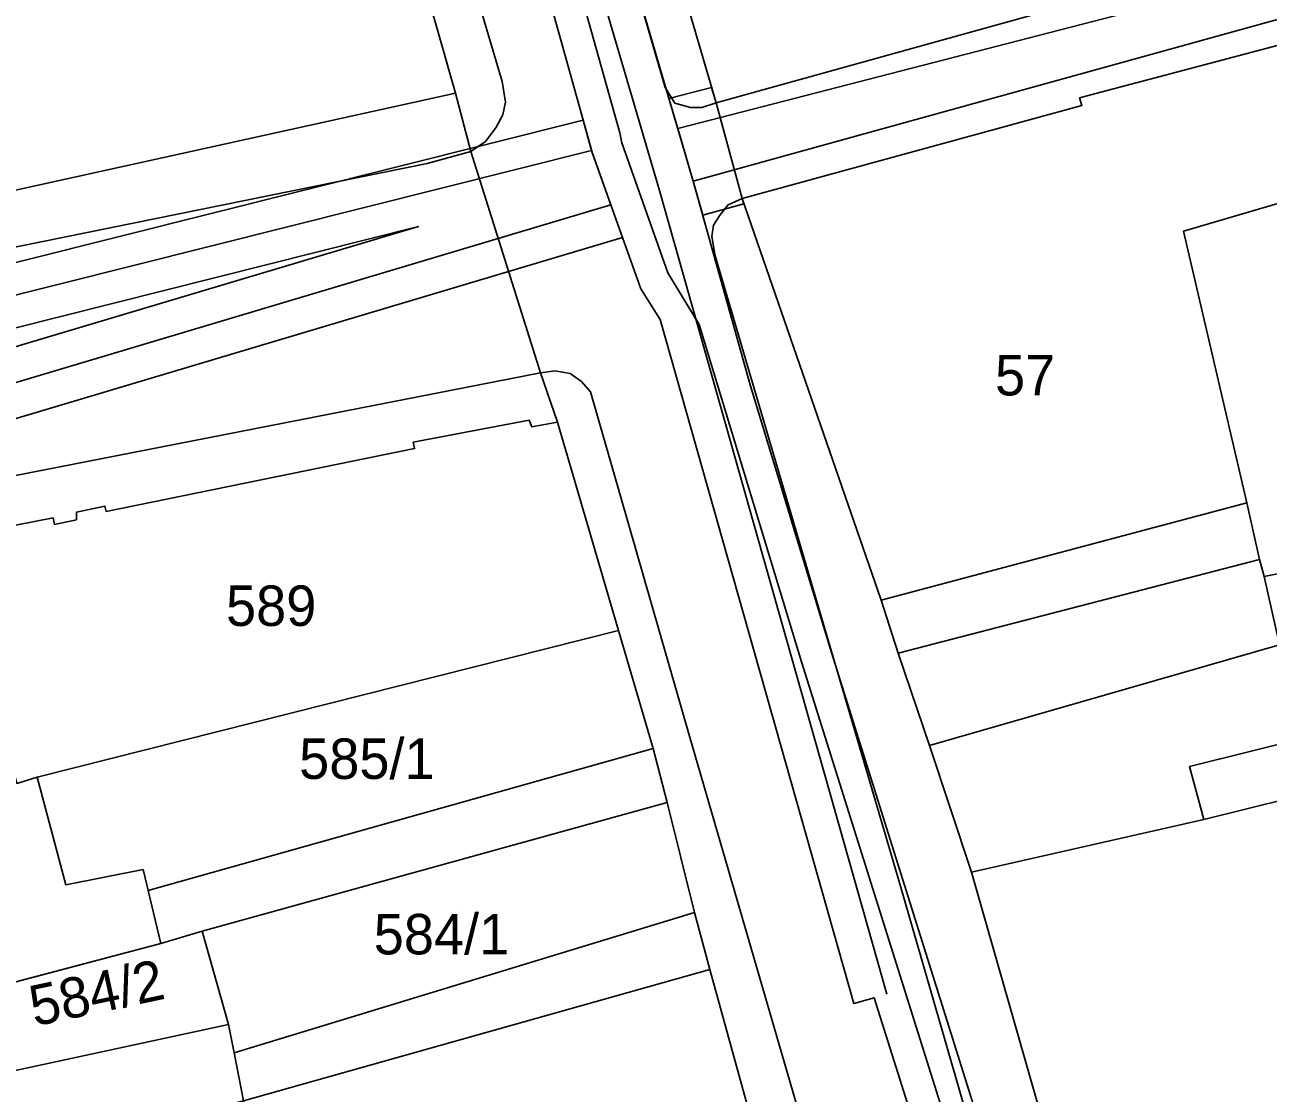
# Model space of a CAD drawing. Extents: x -263423 to -261326, y -1240067 to -1237864.
# Drawn here: x -263048.7 to -262987.3, y -1239345.8 to -1239293 of the extents above; entities that cross this region are included whole.
import ezdxf

# ---------------------------------------------------------------- set-up
doc = ezdxf.new("R2010")
doc.units = 0
for name, color, linetype in [('body_kn', 7, 'Continuous'), ('kladpar_druhypozemkov', 7, 'Continuous'), ('kladpar_hranice', 7, 'Continuous'), ('kladpar_parcelnecisla', 7, 'Continuous'), ('kladpar_plochy', 7, 'Continuous'), ('tarchy_linie', 7, 'Continuous'), ('zappar_hrandruhpozemk', 7, 'Continuous')]:
    doc.layers.add(name, color=color, linetype=linetype)

msp = doc.modelspace()

# ---------------------------------------------------------------- linework, layer by layer
at = {"layer": 'body_kn'}
for p, q in [((-263025.11, -1239295.8), (-263025.11, -1239295.8)), ((-263027.41, -1239296.38), (-263027.41, -1239296.38)), ((-263017.06, -1239296.1), (-263017.06, -1239296.1)), ((-263014.76, -1239296.09), (-263014.76, -1239296.09)), ((-263024.94, -1239296.82), (-263024.94, -1239296.82)), ((-263016.87, -1239296.63), (-263016.87, -1239296.63)), ((-263016.57, -1239296.87), (-263016.57, -1239296.87)), ((-263015.81, -1239297.08), (-263015.81, -1239297.08)), ((-263015.24, -1239297.09), (-263015.24, -1239297.09)), ((-263014.54, -1239296.85), (-263014.54, -1239296.85)), ((-262996.58, -1239296.61), (-262996.58, -1239296.61)), ((-262996.46, -1239296.99), (-262996.46, -1239296.99)), ((-263025.08, -1239297.45), (-263025.08, -1239297.45)), ((-263021.11, -1239297.7), (-263021.11, -1239297.7)), ((-263025.42, -1239298.08), (-263025.42, -1239298.08)), ((-263019.3, -1239298.33), (-263019.3, -1239298.33)), ((-263016.43, -1239298.12), (-263016.43, -1239298.12)), ((-263016.43, -1239298.12), (-263016.43, -1239298.12)), ((-263025.94, -1239298.77), (-263025.94, -1239298.77)), ((-263019.19, -1239298.83), (-263019.19, -1239298.83)), ((-263026.65, -1239299.26), (-263026.65, -1239299.26)), ((-263026.65, -1239299.26), (-263026.65, -1239299.26)), ((-263020.69, -1239299.21), (-263020.69, -1239299.21)), ((-263020.69, -1239299.21), (-263020.69, -1239299.21)), ((-263020.65, -1239299.35), (-263020.65, -1239299.35)), ((-263028.82, -1239299.85), (-263028.82, -1239299.85)), ((-263015.67, -1239300.72), (-263015.67, -1239300.72)), ((-263015.67, -1239300.73), (-263015.67, -1239300.73)), ((-263015.67, -1239300.73), (-263015.67, -1239300.73)), ((-263017.34, -1239301.19), (-263017.34, -1239301.19)), ((-263017.34, -1239301.19), (-263017.34, -1239301.19)), ((-263019.74, -1239301.9), (-263019.74, -1239301.9)), ((-263019.74, -1239301.9), (-263019.74, -1239301.9)), ((-263013.95, -1239301.89), (-263013.95, -1239301.89)), ((-263013.25, -1239301.58), (-263013.25, -1239301.58)), ((-263013.25, -1239301.58), (-263013.25, -1239301.58)), ((-263013.16, -1239301.85), (-263013.16, -1239301.85)), ((-263013.16, -1239301.85), (-263013.16, -1239301.85)), ((-263015.2, -1239302.41), (-263015.2, -1239302.41)), ((-263014.34, -1239302.39), (-263014.34, -1239302.39)), ((-263029.25, -1239302.97), (-263029.25, -1239302.97)), ((-263014.67, -1239302.89), (-263014.67, -1239302.89)), ((-262991.45, -1239303.2), (-262991.45, -1239303.2)), ((-263019.16, -1239303.51), (-263019.16, -1239303.51)), ((-263014.75, -1239303.46), (-263014.75, -1239303.46)), ((-263014.58, -1239304.41), (-263014.58, -1239304.41)), ((-263016.92, -1239305.25), (-263016.92, -1239305.25)), ((-263018.25, -1239306.05), (-263018.25, -1239306.05)), ((-263017.3, -1239307.56), (-263017.3, -1239307.56)), ((-263015.38, -1239307.81), (-263015.38, -1239307.81)), ((-263023.21, -1239310.2), (-263023.21, -1239310.2)), ((-263023.21, -1239310.2), (-263023.21, -1239310.2)), ((-263022.51, -1239310.09), (-263022.51, -1239310.09)), ((-263021.75, -1239310.23), (-263021.75, -1239310.23)), ((-263021.19, -1239310.62), (-263021.19, -1239310.62)), ((-263020.75, -1239311.14), (-263020.75, -1239311.14)), ((-263012.86, -1239310.78), (-263012.86, -1239310.78)), ((-263023.77, -1239312.54), (-263023.77, -1239312.54)), ((-263023.65, -1239312.86), (-263023.65, -1239312.86)), ((-263022.37, -1239312.63), (-263022.37, -1239312.63)), ((-263029.5, -1239313.62), (-263029.5, -1239313.62)), ((-263029.44, -1239313.94), (-263029.44, -1239313.94)), ((-262988.32, -1239316.61), (-262988.32, -1239316.61)), ((-262988.32, -1239316.61), (-262988.32, -1239316.61)), ((-263047.29, -1239317.36), (-263047.29, -1239317.36)), ((-263046.14, -1239317.07), (-263046.14, -1239317.07)), ((-263044.74, -1239316.78), (-263044.74, -1239316.78)), ((-263044.74, -1239316.78), (-263044.74, -1239316.78)), ((-263044.68, -1239317.04), (-263044.68, -1239317.04)), ((-263047.23, -1239317.68), (-263047.23, -1239317.68)), ((-263046.15, -1239317.45), (-263046.15, -1239317.45)), ((-262987.68, -1239319.42), (-262987.68, -1239319.42)), ((-262987.68, -1239319.42), (-262987.68, -1239319.42)), ((-262987.45, -1239320.25), (-262987.45, -1239320.25)), ((-262987.45, -1239320.25), (-262987.45, -1239320.25)), ((-263006.38, -1239321.43), (-263006.38, -1239321.43)), ((-263006.38, -1239321.43), (-263006.38, -1239321.43)), ((-263019.36, -1239322.93), (-263019.36, -1239322.93)), ((-263019.36, -1239322.93), (-263019.36, -1239322.93)), ((-263008.84, -1239324.01), (-263008.84, -1239324.01)), ((-263005.55, -1239324.05), (-263005.55, -1239324.05)), ((-263010.32, -1239324.47), (-263010.32, -1239324.47)), ((-263015.86, -1239328.15), (-263015.86, -1239328.15)), ((-263017.65, -1239328.75), (-263017.65, -1239328.75)), ((-263017.65, -1239328.75), (-263017.65, -1239328.75)), ((-263004, -1239328.6), (-263004, -1239328.6)), ((-262991.15, -1239329.64), (-262991.15, -1239329.64)), ((-263048.08, -1239330.18), (-263048.08, -1239330.18)), ((-263016.95, -1239331.43), (-263016.95, -1239331.43)), ((-263016.95, -1239331.43), (-263016.95, -1239331.43)), ((-262990.44, -1239332.26), (-262990.44, -1239332.26)), ((-263042.85, -1239334.74), (-263042.85, -1239334.74)), ((-263001.92, -1239334.87), (-263001.92, -1239334.87)), ((-263046.67, -1239335.49), (-263046.67, -1239335.49)), ((-263042.61, -1239335.77), (-263042.61, -1239335.77)), ((-263005.43, -1239335.56), (-263005.43, -1239335.56)), ((-263015.61, -1239336.86), (-263015.61, -1239336.86)), ((-263039.93, -1239337.79), (-263039.93, -1239337.79)), ((-263041.97, -1239338.39), (-263041.97, -1239338.39)), ((-263041.97, -1239338.39), (-263041.97, -1239338.39)), ((-263014.84, -1239339.67), (-263014.84, -1239339.67)), ((-263014.84, -1239339.67), (-263014.84, -1239339.67)), ((-263006.72, -1239341.08), (-263006.72, -1239341.08)), ((-263006.1, -1239340.89), (-263006.1, -1239340.89)), ((-263007.74, -1239341.35), (-263007.74, -1239341.35)), ((-263038.64, -1239342.4), (-263038.64, -1239342.4)), ((-263038.64, -1239342.4), (-263038.64, -1239342.4)), ((-263038.35, -1239343.8), (-263038.35, -1239343.8)), ((-263038.35, -1239343.8), (-263038.35, -1239343.8))]:
    msp.add_line(p, q, dxfattribs=at)
at = {"layer": 'kladpar_druhypozemkov'}
for p, q in [((-262999.56, -1239309.21), (-262999.56, -1239309.21)), ((-263036.87, -1239320.6), (-263036.87, -1239320.6)), ((-263031.17, -1239327.9), (-263031.17, -1239327.9)), ((-263027.27, -1239336.7), (-263027.27, -1239336.7))]:
    msp.add_line(p, q, dxfattribs=at)
at = {"layer": 'kladpar_hranice'}
for points in [[(-263096.55, -1239289.29), (-263050.66, -1239278.61), (-263051.53, -1239274.75), (-263048.53, -1239274.04), (-263049.83, -1239268.51), (-263053.08, -1239269.2), (-263055.87, -1239257.45), (-263054.98, -1239257.21), (-263040.12, -1239253.72), (-263038.31, -1239258.15), (-263027.41, -1239296.38), (-263069.94, -1239305.75), (-263095.43, -1239310.79), (-263095.55, -1239310.47), (-263096.38, -1239301.87), (-263096.18, -1239301.56), (-263096.19, -1239301.34), (-263096.55, -1239289.29)], [(-262995.68, -1239408.97), (-262996.38, -1239406.35), (-262997.59, -1239400.8), (-262999.25, -1239395.11), (-262999.89, -1239392.81), (-263001.49, -1239387.43), (-263003.72, -1239379.38), (-263004.37, -1239377.14), (-263005.73, -1239372.53), (-263006.2, -1239370.75), (-263007.67, -1239365.63), (-263012.43, -1239348.37), (-263013.14, -1239345.88), (-263014.84, -1239339.67), (-263015.61, -1239336.86), (-263016.95, -1239331.43), (-263017.65, -1239328.75), (-263019.36, -1239322.93), (-263022.37, -1239312.63), (-263023.21, -1239310.2), (-263026.65, -1239299.26), (-263027.41, -1239296.38), (-263038.31, -1239258.15)], [(-262990.52, -1239283.97), (-262988.49, -1239289.6), (-263014.54, -1239296.85), (-263016.01, -1239291.8), (-262990.52, -1239283.97)], [(-262969.9, -1239289.82), (-262981.84, -1239293.12), (-262981.96, -1239292.73), (-262996.58, -1239296.61), (-262996.46, -1239296.99), (-263013.25, -1239301.58), (-263014.54, -1239296.85), (-262988.49, -1239289.6)], [(-262981.96, -1239292.73), (-262981.84, -1239293.12), (-262969.9, -1239289.82), (-262967.8, -1239289.42), (-262961.85, -1239313.44), (-262969.39, -1239315.56), (-262979.22, -1239318.08), (-262986.1, -1239319.71), (-262986.05, -1239319.97), (-262987.45, -1239320.25), (-262986.7, -1239323.64), (-263004, -1239328.6), (-263005.55, -1239324.05), (-263006.38, -1239321.43), (-263013.25, -1239301.58), (-262996.46, -1239296.99), (-262996.58, -1239296.61), (-262981.96, -1239292.73)], [(-263016.01, -1239291.8), (-263014.54, -1239296.85), (-263013.25, -1239301.58), (-263006.38, -1239321.43), (-263005.55, -1239324.05), (-263004, -1239328.6), (-263001.92, -1239334.87), (-262997.44, -1239350.54), (-262997.64, -1239350.79), (-262994.87, -1239360.38), (-262994.62, -1239360.7), (-262990.33, -1239376.43), (-262987.07, -1239389.65), (-262986.78, -1239390.87), (-262985.62, -1239395.85), (-262980.74, -1239413.68)], [(-263069.94, -1239305.75), (-263027.41, -1239296.38), (-263026.65, -1239299.26), (-263023.21, -1239310.2), (-263022.37, -1239312.63), (-263023.65, -1239312.86), (-263023.77, -1239312.54), (-263029.5, -1239313.62), (-263029.44, -1239313.94), (-263044.68, -1239317.04), (-263044.74, -1239316.78), (-263046.14, -1239317.07), (-263046.15, -1239317.45), (-263047.23, -1239317.68), (-263047.29, -1239317.36), (-263052, -1239318.28)], [(-263044.74, -1239316.78), (-263044.68, -1239317.04), (-263029.44, -1239313.94), (-263029.5, -1239313.62), (-263023.77, -1239312.54), (-263023.65, -1239312.86), (-263022.37, -1239312.63), (-263019.36, -1239322.93), (-263048.08, -1239330.18), (-263049.1, -1239330.48), (-263049.62, -1239328.31), (-263050.38, -1239325.24), (-263052, -1239318.28), (-263047.29, -1239317.36), (-263047.23, -1239317.68), (-263046.15, -1239317.45), (-263046.14, -1239317.07), (-263044.74, -1239316.78)], [(-262984.06, -1239330.69), (-262990.44, -1239332.26), (-263001.92, -1239334.87), (-263004, -1239328.6), (-262986.7, -1239323.64), (-262987.45, -1239320.25), (-262986.05, -1239319.97)], [(-263019.36, -1239322.93), (-263017.65, -1239328.75), (-263016.95, -1239331.43), (-263039.93, -1239337.79), (-263041.97, -1239338.39), (-263042.61, -1239335.77), (-263042.85, -1239334.74), (-263046.67, -1239335.49), (-263048.08, -1239330.18), (-263019.36, -1239322.93)], [(-263049.1, -1239330.48), (-263048.08, -1239330.18), (-263046.67, -1239335.49), (-263042.85, -1239334.74), (-263042.61, -1239335.77), (-263041.97, -1239338.39), (-263055.06, -1239341.85), (-263063.61, -1239344.02), (-263071.45, -1239345.43), (-263072.18, -1239341.54), (-263073.22, -1239336.63), (-263067.47, -1239335.1)], [(-262973.13, -1239373.05), (-262990.33, -1239376.43), (-262994.62, -1239360.7), (-262994.87, -1239360.38), (-262997.64, -1239350.79), (-262997.44, -1239350.54), (-263001.92, -1239334.87), (-262990.44, -1239332.26), (-262984.06, -1239330.69)], [(-263016.95, -1239331.43), (-263015.61, -1239336.86), (-263014.84, -1239339.67), (-263037.89, -1239346.16), (-263038.35, -1239343.8), (-263038.64, -1239342.4), (-263039.93, -1239337.79), (-263016.95, -1239331.43)], [(-263041.97, -1239338.39), (-263039.93, -1239337.79), (-263038.64, -1239342.4), (-263038.35, -1239343.8), (-263037.89, -1239346.16), (-263045.09, -1239347.93), (-263061.69, -1239352), (-263062.8, -1239347.53), (-263063.61, -1239344.02), (-263055.06, -1239341.85), (-263041.97, -1239338.39)], [(-263014.84, -1239339.67), (-263013.14, -1239345.88), (-263012.43, -1239348.37), (-263007.67, -1239365.63), (-263024.76, -1239369.52), (-263025.93, -1239359.07), (-263030.58, -1239359.67), (-263032.09, -1239353.53), (-263026.86, -1239352.31), (-263027.5, -1239349.82), (-263027.74, -1239349.12), (-263037, -1239351.58), (-263037.89, -1239346.16), (-263014.84, -1239339.67)]]:
    msp.add_lwpolyline(points, dxfattribs=at)
at = {"layer": 'kladpar_plochy'}
for p, q in [((-263049.1, -1239330.48), (-263048.08, -1239330.18)), ((-263048.08, -1239330.18), (-263046.67, -1239335.49)), ((-263046.67, -1239335.49), (-263042.85, -1239334.74)), ((-263042.85, -1239334.74), (-263042.61, -1239335.77)), ((-263042.61, -1239335.77), (-263041.97, -1239338.39)), ((-263041.97, -1239338.39), (-263055.06, -1239341.85))]:
    msp.add_line(p, q, dxfattribs=at)
for points in [[(-263096.55, -1239289.29), (-263050.66, -1239278.61), (-263051.53, -1239274.75), (-263048.53, -1239274.04), (-263049.83, -1239268.51), (-263053.08, -1239269.2), (-263055.87, -1239257.45), (-263054.98, -1239257.21), (-263040.12, -1239253.72), (-263038.31, -1239258.15), (-263027.41, -1239296.38), (-263069.94, -1239305.75), (-263095.43, -1239310.79), (-263095.55, -1239310.47), (-263096.38, -1239301.87), (-263096.18, -1239301.56), (-263096.19, -1239301.34)], [(-262990.52, -1239283.97), (-262988.49, -1239289.6), (-263014.54, -1239296.85), (-263016.01, -1239291.8)], [(-262981.96, -1239292.73), (-262981.84, -1239293.12), (-262969.9, -1239289.82), (-262967.8, -1239289.42), (-262961.85, -1239313.44), (-262969.39, -1239315.56), (-262979.22, -1239318.08), (-262986.1, -1239319.71), (-262986.05, -1239319.97), (-262987.45, -1239320.25), (-262986.7, -1239323.64), (-263004, -1239328.6), (-263005.55, -1239324.05), (-263006.38, -1239321.43), (-263013.25, -1239301.58), (-262996.46, -1239296.99), (-262996.58, -1239296.61)], [(-263044.74, -1239316.78), (-263044.68, -1239317.04), (-263029.44, -1239313.94), (-263029.5, -1239313.62), (-263023.77, -1239312.54), (-263023.65, -1239312.86), (-263022.37, -1239312.63), (-263019.36, -1239322.93), (-263048.08, -1239330.18), (-263049.1, -1239330.48), (-263049.62, -1239328.31), (-263050.38, -1239325.24), (-263052, -1239318.28), (-263047.29, -1239317.36), (-263047.23, -1239317.68), (-263046.15, -1239317.45), (-263046.14, -1239317.07)], [(-263019.36, -1239322.93), (-263017.65, -1239328.75), (-263016.95, -1239331.43), (-263039.93, -1239337.79), (-263041.97, -1239338.39), (-263042.61, -1239335.77), (-263042.85, -1239334.74), (-263046.67, -1239335.49), (-263048.08, -1239330.18)], [(-263016.95, -1239331.43), (-263015.61, -1239336.86), (-263014.84, -1239339.67), (-263037.89, -1239346.16), (-263038.35, -1239343.8), (-263038.64, -1239342.4), (-263039.93, -1239337.79)], [(-263041.97, -1239338.39), (-263039.93, -1239337.79), (-263038.64, -1239342.4), (-263038.35, -1239343.8), (-263037.89, -1239346.16), (-263045.09, -1239347.93), (-263061.69, -1239352), (-263062.8, -1239347.53), (-263063.61, -1239344.02), (-263055.06, -1239341.85)], [(-263014.84, -1239339.67), (-263013.14, -1239345.88), (-263012.43, -1239348.37), (-263007.67, -1239365.63), (-263024.76, -1239369.52), (-263025.93, -1239359.07), (-263030.58, -1239359.67), (-263032.09, -1239353.53), (-263026.86, -1239352.31), (-263027.5, -1239349.82), (-263027.74, -1239349.12), (-263037, -1239351.58), (-263037.89, -1239346.16)]]:
    msp.add_lwpolyline(points, close=True, dxfattribs=at)
for points in [[(-262995.68, -1239408.97), (-262996.38, -1239406.35), (-262997.59, -1239400.8), (-262999.25, -1239395.11), (-262999.89, -1239392.81), (-263001.49, -1239387.43), (-263003.72, -1239379.38), (-263004.37, -1239377.14), (-263005.73, -1239372.53), (-263006.2, -1239370.75), (-263007.67, -1239365.63), (-263012.43, -1239348.37), (-263013.14, -1239345.88), (-263014.84, -1239339.67), (-263015.61, -1239336.86), (-263016.95, -1239331.43), (-263017.65, -1239328.75), (-263019.36, -1239322.93), (-263022.37, -1239312.63), (-263023.21, -1239310.2), (-263026.65, -1239299.26), (-263027.41, -1239296.38), (-263038.31, -1239258.15)], [(-262969.9, -1239289.82), (-262981.84, -1239293.12), (-262981.96, -1239292.73), (-262996.58, -1239296.61), (-262996.46, -1239296.99), (-263013.25, -1239301.58), (-263014.54, -1239296.85), (-262988.49, -1239289.6)], [(-263016.01, -1239291.8), (-263014.54, -1239296.85), (-263013.25, -1239301.58), (-263006.38, -1239321.43), (-263005.55, -1239324.05), (-263004, -1239328.6), (-263001.92, -1239334.87), (-262997.44, -1239350.54), (-262997.64, -1239350.79), (-262994.87, -1239360.38), (-262994.62, -1239360.7), (-262990.33, -1239376.43), (-262987.07, -1239389.65), (-262986.78, -1239390.87), (-262985.62, -1239395.85), (-262980.74, -1239413.68)], [(-263069.94, -1239305.75), (-263027.41, -1239296.38), (-263026.65, -1239299.26), (-263023.21, -1239310.2), (-263022.37, -1239312.63), (-263023.65, -1239312.86), (-263023.77, -1239312.54), (-263029.5, -1239313.62), (-263029.44, -1239313.94), (-263044.68, -1239317.04), (-263044.74, -1239316.78), (-263046.14, -1239317.07), (-263046.15, -1239317.45), (-263047.23, -1239317.68), (-263047.29, -1239317.36), (-263052, -1239318.28)], [(-262984.06, -1239330.69), (-262990.44, -1239332.26), (-263001.92, -1239334.87), (-263004, -1239328.6), (-262986.7, -1239323.64), (-262987.45, -1239320.25), (-262986.05, -1239319.97)], [(-262973.13, -1239373.05), (-262990.33, -1239376.43), (-262994.62, -1239360.7), (-262994.87, -1239360.38), (-262997.64, -1239350.79), (-262997.44, -1239350.54), (-263001.92, -1239334.87), (-262990.44, -1239332.26), (-262984.06, -1239330.69)]]:
    msp.add_lwpolyline(points, dxfattribs=at)
at = {"layer": 'tarchy_linie'}
msp.add_line((-263017.34, -1239301.19), (-263006.1, -1239340.89), dxfattribs=at)
for points in [[(-263066.63, -1239074.68), (-263054.28, -1239131.66), (-263044.07, -1239188.4), (-263040.31, -1239208.42), (-263033.52, -1239246.09), (-263017.34, -1239301.19)], [(-263064.97, -1239074.32), (-263052.62, -1239131.34), (-263043.78, -1239180.54), (-263042.45, -1239183.02), (-263038.09, -1239208.38), (-263038.42, -1239209.31), (-263031.96, -1239245.18), (-263015.67, -1239300.72), (-263012.86, -1239310.78), (-263008.84, -1239324.01), (-263001.88, -1239346.16), (-262996.25, -1239368.2), (-262982.01, -1239418.22)], [(-263065.8, -1239081.72), (-263059.62, -1239108.59), (-263054.68, -1239134.23), (-263053.44, -1239140.73), (-263053.14, -1239140.75), (-263050.91, -1239156.11), (-263046.81, -1239178.15), (-263043.98, -1239183.29), (-263039.59, -1239207.97), (-263040.4, -1239210.96), (-263039.61, -1239214.51), (-263039.87, -1239216.06), (-263037.69, -1239229.43), (-263034.8, -1239244.84), (-263028.88, -1239265.09), (-263023.3, -1239284.05), (-263019.3, -1239298.33), (-263019.19, -1239298.83), (-263016.92, -1239305.25), (-263015.38, -1239307.81), (-263010.32, -1239324.47), (-263003.38, -1239346.54), (-262997.74, -1239368.62), (-262983.51, -1239418.62)], [(-263098.59, -1239086.13), (-263098.74, -1239108.93), (-263099.12, -1239161.69), (-263099.89, -1239214.84), (-263096.78, -1239314.41), (-263062.62, -1239308.12), (-263021.11, -1239297.7), (-263020.69, -1239299.21), (-263019.74, -1239301.9), (-263019.16, -1239303.51), (-263056.49, -1239314.64), (-263096.14, -1239322.43), (-263094.9, -1239331.23), (-263090.75, -1239392.27), (-263090.11, -1239403.42), (-263089.49, -1239413.16)], [(-263016.43, -1239298.12), (-262985.96, -1239290.25), (-262934.76, -1239277.75), (-262904.17, -1239271.89), (-262892.84, -1239270.34)], [(-263015.67, -1239300.73), (-262976.2, -1239289.79), (-262934.19, -1239279.4), (-262892.68, -1239271.23)], [(-262985.58, -1239420.92), (-262996.98, -1239379.81), (-263005.5, -1239348.21), (-263004.59, -1239347.96), (-263004.88, -1239346.92), (-263006.72, -1239341.08), (-263007.74, -1239341.35), (-263017.3, -1239307.56), (-263018.25, -1239306.05), (-263020.65, -1239299.35), (-263024.79, -1239284.47)], [(-263013.16, -1239301.85), (-263015.2, -1239302.41), (-263015.67, -1239300.73), (-263016.43, -1239298.12), (-263016.87, -1239296.63), (-263014.76, -1239296.09), (-263014.54, -1239296.85), (-262988.49, -1239289.6)], [(-262969.9, -1239289.82), (-262981.84, -1239293.12), (-262981.96, -1239292.73), (-262996.58, -1239296.61), (-262996.46, -1239296.99), (-263013.25, -1239301.58), (-263013.16, -1239301.85)], [(-263020.69, -1239299.21), (-263062.24, -1239309.64), (-263098.56, -1239316.33), (-263103.82, -1239317.3), (-263160.69, -1239326.04), (-263214.14, -1239334.56)], [(-263019.74, -1239301.9), (-263056.98, -1239313.01), (-263098.22, -1239321.11), (-263139.42, -1239327.91), (-263181.16, -1239335.2), (-263213.51, -1239340.9)], [(-263096.68, -1239317.57), (-263061.86, -1239311.16), (-263029.25, -1239302.97), (-263057.47, -1239311.38), (-263096.62, -1239319.06), (-263096.64, -1239318.92), (-263096.68, -1239317.57)]]:
    msp.add_lwpolyline(points, dxfattribs=at)
at = {"layer": 'zappar_hrandruhpozemk'}
for p, q in [((-263026.65, -1239299.26), (-263028.82, -1239299.85)), ((-263028.82, -1239299.85), (-263069.61, -1239308.11)), ((-262988.32, -1239316.61), (-262991.45, -1239303.2)), ((-263023.21, -1239310.2), (-263059.53, -1239317.29)), ((-263006.38, -1239321.43), (-262988.32, -1239316.61)), ((-262987.68, -1239319.42), (-263005.55, -1239324.05)), ((-263005.53, -1239363.64), (-263015.86, -1239328.15)), ((-263017.65, -1239328.75), (-263042.61, -1239335.77)), ((-263005.43, -1239335.56), (-262997.99, -1239361.27)), ((-263038.35, -1239343.8), (-263015.61, -1239336.86)), ((-263038.64, -1239342.4), (-263053.94, -1239345.69))]:
    msp.add_line(p, q, dxfattribs=at)
for points in [[(-263026.65, -1239299.26), (-263025.94, -1239298.77), (-263025.42, -1239298.08), (-263025.08, -1239297.45), (-263024.94, -1239296.82), (-263025.11, -1239295.8), (-263032.38, -1239271.3), (-263039.87, -1239245.47), (-263044.79, -1239215.3), (-263047.8, -1239196.24)], [(-263039.69, -1239199.46), (-263034.27, -1239230.15), (-263031.91, -1239244.18), (-263021.19, -1239281.84), (-263017.06, -1239296.1), (-263016.57, -1239296.87), (-263015.81, -1239297.08), (-263015.24, -1239297.09), (-263014.54, -1239296.85)], [(-262991.45, -1239303.2), (-262976.51, -1239298.82), (-262975.87, -1239301.32), (-262972.99, -1239300.49), (-262970.09, -1239312.69)], [(-263013.25, -1239301.58), (-263013.95, -1239301.89), (-263014.34, -1239302.39), (-263014.67, -1239302.89), (-263014.75, -1239303.46), (-263014.58, -1239304.41), (-263005.43, -1239335.56)], [(-263015.86, -1239328.15), (-263020.75, -1239311.14), (-263021.19, -1239310.62), (-263021.75, -1239310.23), (-263022.51, -1239310.09), (-263023.21, -1239310.2)], [(-262987.45, -1239320.25), (-262987.68, -1239319.42), (-262988.32, -1239316.61)], [(-262982.69, -1239326.2), (-262982.47, -1239327.48), (-262991.15, -1239329.64), (-262990.44, -1239332.26)]]:
    msp.add_lwpolyline(points, dxfattribs=at)

# ---------------------------------------------------------------- texts
at = {"layer": 'kladpar_parcelnecisla'}
for s, p in [('57', (-263000.756, -1239311.31)), ('589', (-263038.756, -1239322.7)), ('585/1', (-263035.141, -1239330.26)), ('584/1', (-263031.456, -1239338.93))]:
    msp.add_text(s, height=2, dxfattribs=at).set_placement(p)
msp.add_text('584/2', height=2, rotation=12, dxfattribs=at).set_placement((-263048.222, -1239342.494))

doc.saveas('drawing.dxf')
